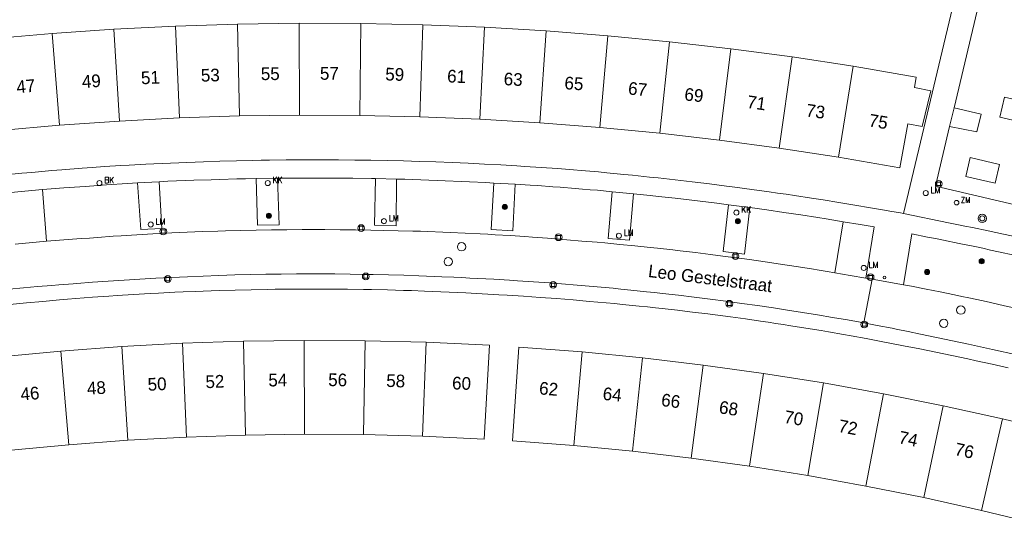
# Model space of a CAD drawing. Header units: metres. Extents: x 138165 to 154469, y 480134 to 494189.
# Tile 665 of 1056: x 146390 to 146487, y 487843 to 487892. Entities that reach past the tile are written whole.
import ezdxf

# ---------------------------------------------------------------- set-up
doc = ezdxf.new("R2010")
doc.units = ezdxf.units.M
doc.header["$LTSCALE"] = 0.001
doc.header["$MEASUREMENT"] = 0
for name, color, linetype, lineweight in [('Level 5', 7, 'Continuous', 0), ('TOP-L-topo objecten punt', 7, 'Continuous', 0), ('TOP-L-topo objecten vlak', 7, 'Continuous', 0), ('TOP-T-topo huisnummering naamgeving', 7, 'Continuous', 0)]:
    doc.layers.add(name, color=color, linetype=linetype, lineweight=lineweight)
doc.styles.add('Style-INTL_ISO', font='INTL_ISO.shx')
doc.styles.add('Style-STANDARD', font='STANDARD.shx')

# ---------------------------------------------------------------- blocks, each defined once
blk = doc.blocks.new('24')
at = {"layer": 'TOP-L-topo objecten punt', "color": 7, "linetype": 'Continuous', "lineweight": 0}
for radius in [0.025, 0.0182, 0.0115, 0.005]:
    blk.add_circle((0, 0), radius, dxfattribs=at)
blk = doc.blocks.new('304')
at = {"layer": 'TOP-L-topo objecten punt', "color": 7, "linetype": 'Continuous', "lineweight": 0}
blk.add_circle((0, 0), 0.0225, dxfattribs=at)
at = {"layer": 'TOP-L-topo objecten punt', "color": 7, "linetype": 'Continuous', "lineweight": 0, "style": 'Style-STANDARD'}
blk.add_text('ZM', height=0.054, dxfattribs=at).set_placement((0.0435, 0))
blk = doc.blocks.new('39')
at = {"layer": 'TOP-L-topo objecten punt', "color": 7, "linetype": 'Continuous', "lineweight": 0}
for p, q in [((0.0175, 0.0175), (-0.0175, 0.0175)), ((-0.0175, 0.0175), (-0.0175, -0.0175)), ((0.0175, 0.0175), (0.0175, -0.0175)), ((0.0175, -0.0175), (-0.0175, -0.0175))]:
    blk.add_line(p, q, dxfattribs=at)
blk.add_circle((0, 0), 0.0332, dxfattribs=at)
blk = doc.blocks.new('*U13')
at = {"layer": 'Level 5', "color": 7, "linetype": 'Continuous', "lineweight": 0}
blk.add_circle((0, 0), 0.0415, dxfattribs=at)
blk = doc.blocks.new('150')
at = {"layer": 'Level 5', "color": 7, "linetype": 'Continuous', "lineweight": 0}
blk.add_blockref('*U13', (0, 0), dxfattribs=at)
blk = doc.blocks.new('72')
at = {"layer": 'TOP-L-topo objecten punt', "color": 7, "linetype": 'Continuous', "lineweight": 0}
blk.add_circle((0, 0), 0.025, dxfattribs=at)
at = {"layer": 'TOP-L-topo objecten punt', "color": 7, "linetype": 'Continuous', "lineweight": 0, "style": 'Style-STANDARD'}
blk.add_text('BK', height=0.06, dxfattribs=at).set_placement((0.0483, 0))
blk = doc.blocks.new('16')
at = {"layer": 'TOP-L-topo objecten punt', "color": 7, "linetype": 'Continuous', "lineweight": 0}
blk.add_circle((0, 0), 0.025, dxfattribs=at)
at = {"layer": 'TOP-L-topo objecten punt', "color": 7, "linetype": 'Continuous', "lineweight": 0, "style": 'Style-STANDARD'}
blk.add_text('LM', height=0.06, dxfattribs=at).set_placement((0.0483, 0))
blk = doc.blocks.new('10')
at = {"layer": 'TOP-L-topo objecten punt', "linetype": 'Continuous', "lineweight": 0}
blk.add_circle((0, 0), 0.0125, dxfattribs=at)
blk = doc.blocks.new('119')
at = {"layer": 'TOP-L-topo objecten punt', "color": 7, "linetype": 'Continuous', "lineweight": 0}
blk.add_circle((0, 0), 0.025, dxfattribs=at)
at = {"layer": 'TOP-L-topo objecten punt', "color": 7, "linetype": 'Continuous', "lineweight": 0, "style": 'Style-STANDARD'}
blk.add_text('KK', height=0.06, dxfattribs=at).set_placement((0.0483, 0))
blk = doc.blocks.new('27')
at = {"layer": 'TOP-L-topo objecten punt', "color": 7, "linetype": 'Continuous', "lineweight": 0}
for radius in [0.0415, 0.025]:
    blk.add_circle((0, 0), radius, dxfattribs=at)

msp = doc.modelspace()

# ---------------------------------------------------------------- linework, layer by layer
at = {"layer": 'TOP-L-topo objecten vlak', "flags": 128}
for points in [[(146494.741, 487917.515), (146490.09, 487918.488), (146481.797, 487883.514)], [(146482.467, 487896.867), (146476.815, 487873.103)], [(146399.011, 487891.266), (146392.935, 487890.841)], [(146405.094, 487891.577), (146399.011, 487891.266)], [(146399.559, 487882.212), (146399.011, 487891.266)], [(146411.182, 487891.778), (146405.094, 487891.577)], [(146405.475, 487882.515), (146405.094, 487891.577)], [(146417.272, 487891.866), (146411.182, 487891.778)], [(146411.182, 487891.778), (146411.395, 487882.71)], [(146423.363, 487891.84), (146417.272, 487891.866)], [(146417.319, 487882.795), (146417.272, 487891.866)], [(146423.363, 487891.84), (146423.243, 487882.771)], [(146429.453, 487891.703), (146423.363, 487891.84)], [(146429.453, 487891.703), (146429.166, 487882.637)], [(146435.539, 487891.454), (146429.453, 487891.703)], [(146435.084, 487882.395), (146435.539, 487891.454)], [(146441.618, 487891.092), (146435.539, 487891.454)], [(146392.935, 487890.841), (146386.868, 487890.305)], [(146392.935, 487890.841), (146393.65, 487881.799)], [(146441.618, 487891.092), (146440.997, 487882.044)], [(146447.691, 487890.619), (146441.618, 487891.092)], [(146447.691, 487890.619), (146446.903, 487881.583)], [(146453.755, 487890.033), (146447.691, 487890.619)], [(146453.755, 487890.033), (146452.8, 487881.013)], [(146459.805, 487889.336), (146453.755, 487890.033)], [(146458.684, 487880.335), (146459.805, 487889.336)], [(146465.842, 487888.526), (146459.805, 487889.336)], [(146464.554, 487879.548), (146465.842, 487888.526)], [(146471.863, 487887.607), (146465.842, 487888.526)], [(146471.863, 487887.607), (146470.41, 487878.654)], [(146470.41, 487878.654), (146476.465, 487877.614), (146477.248, 487881.942), (146478.665, 487881.68), (146479.525, 487885.203), (146477.895, 487885.503), (146478.082, 487886.538), (146471.863, 487887.607)], [(146489.629, 487883.9), (146489.153, 487881.934), (146486.305, 487882.602), (146486.768, 487884.571), (146489.629, 487883.9)], [(146481.361, 487881.678), (146481.797, 487883.514)], [(146481.797, 487883.514), (146484.466, 487882.885), (146484.056, 487881.146), (146481.361, 487881.678)], [(146399.559, 487882.212), (146405.475, 487882.515)], [(146405.475, 487882.515), (146411.395, 487882.71)], [(146411.395, 487882.71), (146417.319, 487882.795)], [(146417.319, 487882.795), (146423.243, 487882.771)], [(146423.243, 487882.771), (146429.166, 487882.637)], [(146429.166, 487882.637), (146435.084, 487882.395)], [(146387.75, 487881.278), (146393.65, 487881.799)], [(146393.65, 487881.799), (146399.559, 487882.212)], [(146435.084, 487882.395), (146440.997, 487882.044)], [(146440.997, 487882.044), (146446.903, 487881.583)], [(146446.903, 487881.583), (146452.8, 487881.013)], [(146481.361, 487881.678), (146479.965, 487875.789), (146503.945, 487870.181), (146505.43, 487876.423)], [(146452.8, 487881.013), (146458.684, 487880.335)], [(146458.684, 487880.335), (146464.554, 487879.548)], [(146464.554, 487879.548), (146470.41, 487878.654)], [(146485.84, 487876.078), (146482.946, 487876.754), (146483.381, 487878.613), (146486.274, 487877.938), (146485.84, 487876.078)], [(146476.815, 487873.103), (146476.538, 487873.16), (146475.47, 487873.329), (146475.128, 487873.391), (146473.573, 487873.666), (146472.016, 487873.933), (146470.457, 487874.193), (146468.897, 487874.444), (146467.754, 487874.623), (146466.08, 487874.874), (146465.243, 487874.997), (146464.405, 487875.118), (146463.567, 487875.237), (146461.889, 487875.468), (146460.211, 487875.692), (146459.372, 487875.801), (146457.692, 487876.013), (146456.852, 487876.116), (146456.011, 487876.217), (146454.33, 487876.413), (146452.647, 487876.601), (146451.805, 487876.692), (146450.121, 487876.868), (146449.279, 487876.953), (146447.594, 487877.118), (146446.751, 487877.197), (146445.065, 487877.349), (146444.312, 487877.409), (146442.717, 487877.53), (146441.121, 487877.643), (146439.525, 487877.748), (146438.727, 487877.797), (146437.13, 487877.89), (146435.533, 487877.975), (146433.935, 487878.052), (146432.337, 487878.121), (146430.739, 487878.182), (146429.141, 487878.235), (146427.542, 487878.28), (146425.943, 487878.317), (146424.343, 487878.346), (146422.744, 487878.367), (146421.145, 487878.38), (146419.232, 487878.386), (146418.419, 487878.386), (146416.791, 487878.379), (146415.977, 487878.373), (146414.35, 487878.354), (146413.536, 487878.342), (146412.723, 487878.327), (146411.095, 487878.293), (146409.468, 487878.25), (146407.842, 487878.2), (146406.215, 487878.141), (146405.402, 487878.109), (146403.776, 487878.038), (146402.963, 487878), (146402.15, 487877.959), (146400.525, 487877.873), (146399.713, 487877.827), (146398.088, 487877.728), (146396.87, 487877.638), (146395.879, 487877.562), (146393.897, 487877.404), (146392.907, 487877.322), (146390.926, 487877.153), (146389.936, 487877.065), (146387.957, 487876.883)], [(146401.354, 487876.127), (146400.372, 487876.064), (146398.275, 487875.923), (146396.178, 487875.774), (146394.082, 487875.617), (146391.986, 487875.452)], [(146401.354, 487876.127), (146403.477, 487876.235)], [(146403.477, 487876.235), (146403.759, 487871.624), (146401.658, 487871.53), (146401.354, 487876.127)], [(146413.03, 487876.546), (146411.998, 487876.525), (146411.145, 487876.505), (146409.441, 487876.459), (146408.589, 487876.433), (146406.884, 487876.375), (146406.032, 487876.343), (146404.329, 487876.273), (146403.477, 487876.235)], [(146413.03, 487876.546), (146415.141, 487876.574)], [(146415.141, 487876.574), (146415.302, 487871.977), (146413.168, 487871.952), (146413.03, 487876.546)], [(146424.787, 487876.54), (146424.4, 487876.546), (146422.548, 487876.567), (146420.697, 487876.581), (146419.771, 487876.585), (146418.845, 487876.587), (146416.993, 487876.584), (146415.141, 487876.574)], [(146426.87, 487876.497), (146426.833, 487871.89), (146424.685, 487871.958), (146424.787, 487876.54)], [(146424.787, 487876.54), (146426.87, 487876.497)], [(146436.463, 487876.097), (146435.653, 487876.142), (146434.057, 487876.224), (146433.259, 487876.263), (146431.662, 487876.333), (146430.863, 487876.366), (146430.065, 487876.396), (146429.266, 487876.424), (146427.669, 487876.475), (146426.87, 487876.497)], [(146438.571, 487875.99), (146438.328, 487871.393), (146436.182, 487871.511), (146436.463, 487876.097)], [(146436.463, 487876.097), (146438.571, 487875.99)], [(146448.124, 487875.248), (146446.671, 487875.383), (146445.935, 487875.448), (146445.2, 487875.511), (146444.464, 487875.572), (146442.991, 487875.689), (146442.255, 487875.744), (146440.782, 487875.848), (146440.045, 487875.898), (146438.571, 487875.99)], [(146391.986, 487875.452), (146388.877, 487875.166)], [(146391.986, 487875.452), (146392.365, 487870.388)], [(146450.208, 487875.049), (146449.816, 487870.464), (146447.712, 487870.651), (146448.124, 487875.248)], [(146448.124, 487875.248), (146450.208, 487875.049)], [(146459.588, 487873.962), (146458.411, 487874.113), (146457.592, 487874.215), (146455.952, 487874.415), (146455.132, 487874.511), (146454.312, 487874.606), (146452.671, 487874.789), (146451.85, 487874.878), (146450.208, 487875.049)], [(146461.677, 487873.691), (146461.137, 487869.107), (146459.047, 487869.366), (146459.588, 487873.962)], [(146459.588, 487873.962), (146461.677, 487873.691)], [(146470.883, 487872.287), (146469.212, 487872.56), (146468.376, 487872.694), (146466.703, 487872.955), (146465.029, 487873.208), (146463.353, 487873.454), (146461.677, 487873.691)], [(146476.815, 487873.103), (146481.254, 487872.186), (146482.09, 487872.02), (146482.857, 487871.865), (146483.623, 487871.708), (146485.155, 487871.389), (146485.92, 487871.226), (146486.685, 487871.062), (146487.449, 487870.895), (146488.213, 487870.727), (146488.976, 487870.556), (146490.502, 487870.21), (146492.026, 487869.855), (146493.548, 487869.493), (146494.308, 487869.309), (146499.134, 487868.04), (146505.519, 487866.353)], [(146470.038, 487867.254), (146470.883, 487872.287)], [(146473.092, 487866.722), (146473.924, 487871.769), (146472.552, 487872.006), (146470.883, 487872.287)], [(146392.365, 487870.388), (146395.808, 487870.622), (146396.625, 487870.684), (146397.402, 487870.741), (146398.957, 487870.849), (146399.735, 487870.9), (146401.29, 487870.995), (146402.846, 487871.083), (146403.625, 487871.124), (146404.743, 487871.18), (146406.249, 487871.249), (146407.756, 487871.31), (146409.264, 487871.363), (146410.017, 487871.387), (146411.525, 487871.428), (146413.033, 487871.461), (146414.541, 487871.486), (146416.049, 487871.503), (146417.557, 487871.512), (146418.311, 487871.514), (146419.819, 487871.511), (146421.327, 487871.5), (146422.835, 487871.481), (146424.343, 487871.454), (146425.543, 487871.435), (146427.016, 487871.404), (146428.488, 487871.365), (146429.224, 487871.342), (146429.96, 487871.318), (146431.433, 487871.263), (146432.168, 487871.233), (146433.64, 487871.166), (146435.111, 487871.091), (146435.847, 487871.05), (146436.582, 487871.008), (146438.052, 487870.917), (146439.522, 487870.818), (146440.257, 487870.766), (146441.726, 487870.655), (146443.194, 487870.536), (146443.649, 487870.502), (146445.141, 487870.385), (146446.633, 487870.26), (146447.379, 487870.195), (146448.87, 487870.058), (146450.36, 487869.913), (146451.849, 487869.76), (146452.593, 487869.681), (146454.081, 487869.516), (146454.825, 487869.43), (146456.311, 487869.254), (146457.797, 487869.069), (146458.539, 487868.974), (146459.281, 487868.876), (146460.877, 487868.661), (146461.643, 487868.554), (146463.174, 487868.336), (146464.703, 487868.109), (146466.231, 487867.875), (146467.758, 487867.632), (146468.521, 487867.508), (146469.284, 487867.382), (146470.038, 487867.254)], [(146476.824, 487866.071), (146477.632, 487871.08), (146479.189, 487870.78), (146479.966, 487870.626), (146480.744, 487870.471), (146482.297, 487870.155), (146483.849, 487869.831), (146484.624, 487869.666), (146485.399, 487869.499), (146486.173, 487869.33), (146487.721, 487868.987), (146488.494, 487868.812), (146490.039, 487868.457), (146491.582, 487868.094), (146492.353, 487867.909), (146493.123, 487867.723), (146494.663, 487867.344), (146495.432, 487867.152), (146496.2, 487866.958), (146497.169, 487866.71), (146495.865, 487861.773)], [(146389.279, 487870.089), (146392.365, 487870.388)], [(146388.714, 487865.643), (146390.11, 487865.775), (146390.809, 487865.839), (146391.507, 487865.9), (146392.905, 487866.017), (146393.604, 487866.072), (146395.002, 487866.177), (146395.359, 487866.202), (146396.914, 487866.322), (146398.47, 487866.433), (146400.026, 487866.537), (146401.583, 487866.632), (146403.141, 487866.72), (146403.919, 487866.761), (146405.477, 487866.836), (146406.256, 487866.871), (146407.815, 487866.935), (146409.374, 487866.99), (146410.153, 487867.015), (146410.933, 487867.038), (146412.483, 487867.077), (146413.992, 487867.106), (146415.501, 487867.127), (146417.01, 487867.14), (146418.519, 487867.145), (146419.274, 487867.145), (146420.783, 487867.138), (146422.292, 487867.123), (146423.801, 487867.1), (146424.555, 487867.086), (146426.064, 487867.051), (146427.572, 487867.008), (146429.08, 487866.957), (146429.835, 487866.928), (146431.342, 487866.866), (146432.519, 487866.811), (146433.304, 487866.776), (146434.089, 487866.738), (146435.659, 487866.658), (146436.444, 487866.615), (146438.014, 487866.522), (146438.798, 487866.473), (146440.367, 487866.368), (146441.935, 487866.256), (146443.502, 487866.135), (146444.286, 487866.072), (146445.069, 487866.007), (146445.852, 487865.939), (146447.418, 487865.799), (146448.201, 487865.726), (146448.983, 487865.651), (146449.948, 487865.555), (146451.513, 487865.391), (146452.295, 487865.306), (146453.077, 487865.219), (146454.64, 487865.038), (146456.202, 487864.85), (146456.982, 487864.753), (146457.763, 487864.654), (146459.323, 487864.45), (146460.882, 487864.238), (146462.44, 487864.019), (146463.996, 487863.791), (146465.377, 487863.582), (146466.857, 487863.349), (146468.336, 487863.108), (146469.814, 487862.859), (146471.29, 487862.602), (146472.908, 487862.311)], [(146470.038, 487867.254), (146470.808, 487867.124), (146471.57, 487866.992), (146473.092, 487866.722)], [(146472.908, 487862.311), (146473.717, 487866.613)], [(146473.717, 487866.613), (146473.092, 487866.722)], [(146476.824, 487866.071), (146473.717, 487866.613)], [(146495.865, 487861.773), (146494.473, 487862.139), (146493.776, 487862.319), (146493.079, 487862.497), (146492.381, 487862.673), (146491.682, 487862.847), (146490.284, 487863.19), (146489.585, 487863.358), (146488.184, 487863.689), (146486.781, 487864.012), (146485.377, 487864.327), (146484.674, 487864.482), (146483.267, 487864.785), (146482.563, 487864.934), (146481.858, 487865.081), (146480.448, 487865.369), (146479.036, 487865.649), (146477.622, 487865.921), (146476.824, 487866.071)], [(146388.779, 487864.134), (146390.401, 487864.291), (146392.024, 487864.439), (146393.648, 487864.58), (146394.46, 487864.647), (146396.085, 487864.776), (146396.897, 487864.837), (146398.523, 487864.954), (146399.336, 487865.009), (146400.962, 487865.114), (146402.589, 487865.211), (146403.403, 487865.256), (146405.03, 487865.341), (146405.844, 487865.38), (146407.021, 487865.427), (146408.6, 487865.482), (146409.389, 487865.507), (146410.968, 487865.551), (146412.547, 487865.586), (146414.126, 487865.614), (146414.916, 487865.625), (146416.496, 487865.64), (146417.285, 487865.645), (146418.865, 487865.649), (146420.444, 487865.644), (146422.024, 487865.632), (146423.603, 487865.611), (146424.393, 487865.598), (146425.972, 487865.566), (146427.551, 487865.525), (146428.34, 487865.502), (146429.609, 487865.456), (146430.425, 487865.424), (146432.055, 487865.355), (146433.685, 487865.277), (146435.315, 487865.191), (146436.944, 487865.097), (146437.758, 487865.047), (146439.387, 487864.941), (146441.014, 487864.828), (146442.642, 487864.706), (146444.268, 487864.576), (146445.894, 487864.438), (146446.707, 487864.367), (146447.52, 487864.293), (146448.332, 487864.217), (146449.144, 487864.139), (146450.768, 487863.978), (146451.58, 487863.894), (146452.391, 487863.808), (146453.04, 487863.737), (146454.535, 487863.566), (146455.283, 487863.478), (146456.03, 487863.388), (146457.524, 487863.202), (146458.27, 487863.105), (146459.762, 487862.907), (146461.254, 487862.701), (146462.744, 487862.487), (146463.488, 487862.377), (146464.233, 487862.265), (146464.977, 487862.151), (146465.72, 487862.035), (146467.207, 487861.798), (146468.692, 487861.552), (146469.434, 487861.426), (146470.917, 487861.169), (146471.658, 487861.037), (146473.139, 487860.768), (146474.619, 487860.491), (146476.825, 487860.066), (146478.414, 487859.751), (146479.208, 487859.591), (146480.002, 487859.429), (146480.795, 487859.265), (146482.38, 487858.93), (146483.172, 487858.76), (146483.963, 487858.588), (146485.545, 487858.239), (146487.125, 487857.881)], [(146472.908, 487862.311), (146474.238, 487862.064), (146475.71, 487861.784), (146476.099, 487861.708), (146477.289, 487861.463), (146478.478, 487861.216), (146480.855, 487860.716), (146483.23, 487860.208), (146485.604, 487859.692), (146487.976, 487859.168), (146490.346, 487858.637), (146491.46, 487858.384), (146493.257, 487857.927), (146494.155, 487857.696), (146495.95, 487857.227), (146496.846, 487856.99), (146497.742, 487856.75), (146499.532, 487856.266), (146500.426, 487856.021), (146502.213, 487855.526), (146503.106, 487855.275), (146504.431, 487854.898)], [(146405.778, 487860.309), (146399.787, 487859.983)], [(146411.775, 487860.513), (146405.778, 487860.309)], [(146405.778, 487860.309), (146406.187, 487851.058)], [(146417.775, 487860.597), (146411.775, 487860.513)], [(146411.999, 487851.254), (146411.775, 487860.513)], [(146417.775, 487860.597), (146417.812, 487851.337)], [(146423.775, 487860.56), (146417.775, 487860.597)], [(146423.775, 487860.56), (146423.626, 487851.302)], [(146429.772, 487860.405), (146423.775, 487860.56)], [(146429.772, 487860.405), (146429.437, 487851.151)], [(146429.437, 487851.151), (146435.502, 487850.871), (146436.022, 487860.115), (146429.772, 487860.405)], [(146393.804, 487859.538), (146384.988, 487858.704), (146385.675, 487852.157), (146386.103, 487852.198), (146385.976, 487853.414), (146388.135, 487853.618), (146388.541, 487849.739), (146394.583, 487850.311)], [(146399.787, 487859.983), (146393.804, 487859.538)], [(146394.583, 487850.311), (146393.804, 487859.538)], [(146399.787, 487859.983), (146400.38, 487850.743)], [(146445.144, 487859.453), (146438.908, 487859.938), (146438.283, 487850.698), (146444.334, 487850.227)], [(146445.144, 487859.453), (146444.334, 487850.227)], [(146451.116, 487858.867), (146445.144, 487859.453)], [(146451.116, 487858.867), (146450.121, 487849.66)], [(146457.074, 487858.162), (146451.116, 487858.867)], [(146455.894, 487848.978), (146457.074, 487858.162)], [(146463.018, 487857.339), (146457.074, 487858.162)], [(146463.018, 487857.339), (146461.653, 487848.18)], [(146468.944, 487856.395), (146463.018, 487857.339)], [(146467.396, 487847.265), (146468.944, 487856.395)], [(146474.849, 487855.333), (146468.944, 487856.395)], [(146474.849, 487855.333), (146473.119, 487846.235)], [(146480.731, 487854.152), (146474.849, 487855.333)], [(146480.731, 487854.152), (146478.818, 487845.092)], [(146486.589, 487852.854), (146480.731, 487854.152)], [(146484.495, 487843.833), (146490.393, 487842.4), (146492.668, 487851.376), (146486.589, 487852.854)], [(146484.495, 487843.833), (146486.589, 487852.854)], [(146394.583, 487850.311), (146400.38, 487850.743)], [(146400.38, 487850.743), (146406.187, 487851.058)], [(146406.187, 487851.058), (146411.999, 487851.254)], [(146411.999, 487851.254), (146417.812, 487851.337)], [(146417.812, 487851.337), (146423.626, 487851.302)], [(146423.626, 487851.302), (146429.437, 487851.151)], [(146444.334, 487850.227), (146450.121, 487849.66)], [(146450.121, 487849.66), (146455.894, 487848.978)], [(146455.894, 487848.978), (146461.653, 487848.18)], [(146461.653, 487848.18), (146467.396, 487847.265)], [(146467.396, 487847.265), (146473.119, 487846.235)], [(146473.119, 487846.235), (146478.818, 487845.092)], [(146478.818, 487845.092), (146484.495, 487843.833)]]:
    msp.add_lwpolyline(points, dxfattribs=at)

# ---------------------------------------------------------------- block references
at = {"layer": 'TOP-L-topo objecten punt', "xscale": 10, "yscale": 10, "zscale": 10}
for name, p in [('72', (146397.593, 487876.094)), ('119', (146414.175, 487876.104)), ('16', (146479.008, 487875.113)), ('39', (146480.29, 487876.021)), ('304', (146482.049, 487874.164)), ('24', (146437.541, 487873.741)), ('119', (146460.35, 487873.184)), ('24', (146414.297, 487872.876)), ('16', (146425.632, 487872.342)), ('27', (146484.583, 487872.613)), ('16', (146402.649, 487872.014)), ('39', (146423.381, 487871.663)), ('24', (146460.509, 487872.332)), ('39', (146403.888, 487871.326)), ('39', (146442.839, 487870.759)), ('16', (146448.777, 487870.909)), ('150', (146433.28, 487869.824)), ('39', (146460.266, 487868.906)), ('150', (146431.968, 487868.352)), ('16', (146472.904, 487867.735)), ('24', (146484.521, 487868.397)), ('39', (146404.324, 487866.642)), ('39', (146423.833, 487866.9)), ('39', (146473.575, 487866.821)), ('24', (146479.139, 487867.333)), ('39', (146442.304, 487866.066)), ('10', (146474.947, 487866.786)), ('39', (146459.656, 487864.207)), ('150', (146482.464, 487863.584)), ('39', (146472.955, 487862.157)), ('150', (146480.784, 487862.272))]:
    msp.add_blockref(name, p, dxfattribs=at)

# ---------------------------------------------------------------- texts
at = {"layer": 'TOP-T-topo huisnummering naamgeving', "style": 'Style-INTL_ISO'}
for s, rotation, p in [('53', 1.3, (146407.604, 487886.094)), ('55', 0.2, (146413.498, 487886.248)), ('57', 0.2, (146419.322, 487886.279)), ('59', 358.2, (146425.744, 487886.223)), ('61', 357.2, (146431.832, 487886.037)), ('47', 5.5, (146389.474, 487884.936)), ('49', 3.4, (146395.904, 487885.472)), ('51', 2.4, (146401.715, 487885.835)), ('63', 357.2, (146437.406, 487885.755)), ('65', 356.1, (146443.381, 487885.361)), ('67', 354, (146449.639, 487884.842)), ('69', 354, (146455.185, 487884.253)), ('71', 351.9, (146461.341, 487883.518)), ('73', 351.9, (146467.153, 487882.684)), ('75', 350.8, (146473.332, 487881.696)), ('Leo Gestelstraat', 352.9, (146451.609, 487866.85)), ('52', 2.5, (146408.069, 487855.876)), ('54', 0.2, (146414.243, 487856.056)), ('56', 359.1, (146420.128, 487856.091)), ('58', 358, (146425.838, 487856.014)), ('48', 3.6, (146396.404, 487855.228)), ('50', 2.5, (146402.375, 487855.626)), ('60', 358, (146432.326, 487855.773)), ('62', 355, (146440.879, 487855.28)), ('46', 4.8, (146389.873, 487854.655)), ('64', 353.9, (146447.136, 487854.745)), ('66', 352.7, (146452.891, 487854.134)), ('68', 351.6, (146458.584, 487853.419)), ('70', 350.4, (146464.994, 487852.476)), ('72', 349.3, (146470.328, 487851.583)), ('74', 348.1, (146476.26, 487850.468)), ('76', 348.1, (146481.786, 487849.301))]:
    msp.add_text(s, height=1.25, rotation=rotation, dxfattribs=at).set_placement(p)

doc.saveas('drawing.dxf')
